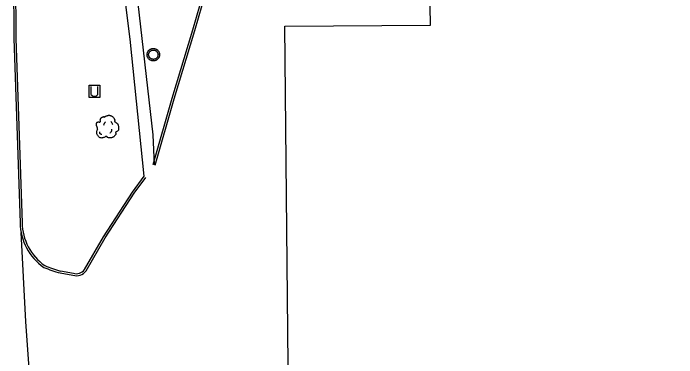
# Model space of a CAD drawing. Extents: x 2145380 to 2156929, y 139568 to 149130.
# Drawn here: x 2150939.7 to 2151138.3, y 144061.9 to 144165.1 of the extents above; entities that cross this region are included whole.
import ezdxf

# ---------------------------------------------------------------- set-up
doc = ezdxf.new("R2010")
doc.units = 0
for name, color, linetype in [('TOPO_Asphalt', 7, 'Continuous'), ('TOPO_Building', 7, 'Continuous'), ('TOPO_Concrete', 7, 'Continuous'), ('TOPO_Curb Back', 7, 'Continuous'), ('TOPO_Misc', 7, 'Continuous'), ('TOPO_Power Pole', 7, 'Continuous'), ('TOPO_Tree', 7, 'Continuous')]:
    doc.layers.add(name, color=color, linetype=linetype)

# ---------------------------------------------------------------- blocks, each defined once
blk = doc.blocks.new('TREE')
at = {"layer": 'TOPO_Tree'}
for points in [[(-3.5, 17.6), (-3.1, 18.3), (-2.6, 18.8), (-1.9, 19.2), (-1, 19.7), (-0.2, 20), (0.7, 20.2), (1.6, 20.5), (2.5, 20.8), (3.4, 20.8), (4.1, 20.7), (4.8, 20.5), (5.5, 20.2), (6.4, 19.9), (7.3, 19.7), (8.2, 19.2), (9.4, 18.4), (10, 17.2), (10.8, 16), (11.2, 15.3), (11.6, 14.6), (11.9, 13.9), (12.2, 13.1), (11.4, 12), (11.9, 11.2), (12, 11), (12.2, 10.9), (12.4, 10.7), (12.9, 10.4), (13.5, 10), (14, 9.7), (14.7, 9.2), (15.4, 8.7), (16.1, 8.1), (16.7, 7.5), (16.9, 6.7), (17.1, 6), (17.6, 4.4), (17.7, 2.8), (17.7, 1.2), (17.7, -0.2), (17.8, -2.2), (16.6, -3), (15.5, -3.8), (14.3, -4.6), (13.2, -5.3)], [(-14.1, -0.4), (-14.2, 0.5), (-14.4, 1.4), (-14.6, 2.3), (-14.8, 3.2), (-15.5, 4), (-15.7, 4.9), (-15.8, 5.6), (-15.7, 6.3), (-15.7, 7), (-15.6, 7.9), (-15.7, 8.8), (-15.1, 9.7), (-14.6, 10.4), (-13.8, 10.5), (-13, 10.7), (-12.2, 11), (-11.1, 10), (-10.4, 10.7), (-9.4, 11.7), (-10.3, 13.3), (-9.8, 14.4), (-9.6, 15.1), (-9.3, 15.9), (-8.8, 16.5), (-8.2, 17.3), (-7.5, 17.7), (-6.7, 18.1), (-6.1, 18.4), (-5.6, 18.6), (-5.1, 18.7), (-4.5, 18.7), (-4, 18.5), (-3.5, 18.1)], [(-4.2, 5.1), (-4.5, 6.1), (-4.3, 7.2), (-3.8, 8.2), (-3.3, 9.3), (-2.7, 10.3), (-1.6, 11)], [(5.9, 11.2), (6.5, 10.7), (7, 10.2), (7.4, 9.5), (7.9, 8.6), (8.3, 7.6), (8.5, 6.6)], [(13.2, -5.3), (13.3, -5.8), (13.4, -6.3), (13.4, -6.7), (13.8, -8.5), (12.2, -10), (10.8, -11.5), (10, -12.3), (9.1, -12.8), (8.2, -13.1), (6, -13.8), (3.3, -13.6), (1.3, -13.1), (0.5, -12.9), (-0.1, -11.4), (-0.8, -11.5), (-2, -11.6), (-3.3, -12.8), (-4.5, -13.1), (-6.1, -13.5), (-7.8, -14), (-9.3, -13.6), (-11.4, -13.1), (-12.8, -11.4), (-14.1, -9.4), (-15.3, -7.3), (-15.6, -5.1), (-15.1, -3), (-14.9, -1.9), (-13.9, -0.8), (-13.5, 0.1)], [(-11.4, -4.5), (-11.5, -5.4), (-11, -6.3), (-10.1, -7.2), (-9.3, -8), (-8.5, -8.3), (-7.7, -8.1)], [(4.8, -6.3), (5.7, -5.7), (6.3, -4.9), (6.8, -3.9), (7.4, -2.8), (7.6, -1.7), (7.5, -0.6)]]:
    blk.add_open_spline(points, degree=3, dxfattribs=at)

msp = doc.modelspace()

# ---------------------------------------------------------------- linework, layer by layer
at = {"layer": 'TOPO_Asphalt'}
msp.add_lwpolyline([(2150945.6, 144041.78), (2150943.45, 144072.68), (2150942.03, 144099.34)], dxfattribs=at)
at = {"layer": 'TOPO_Building'}
msp.add_lwpolyline([(2151028.03, 144261.25), (2151026.8, 144597.19), (2151106.67, 144597.48), (2151107.88, 144265.9), (2151162.47, 144211.25), (2151162.67, 144172.14), (2151163.88, 144172.12), (2151164.17, 144162.02), (2151178.31, 144162.06), (2151179.52, 143991.89), (2151022.38, 143991.01), (2151021.93, 144001.27), (2151000.15, 144000.6), (2150999.79, 144018.8), (2151022.41, 144019.1), (2151020.96, 144161.16), (2151064.57, 144161.48), (2151063.81, 144206.86), (2151028.03, 144261.26)], dxfattribs=at)
at = {"layer": 'TOPO_Concrete'}
for points in [[(2150978.91, 144116.26), (2150974.72, 144157.33), (2150972.93, 144170.84)], [(2150976.61, 144171.56), (2150981.42, 144128.64), (2150981.85, 144119.67)]]:
    msp.add_lwpolyline(points, dxfattribs=at)
at = {"layer": 'TOPO_Curb Back'}
for points in [[(2150981.56, 144119.76), (2150987.27, 144139.64), (2150993.44, 144160.09), (2151001.16, 144186.72), (2151003.61, 144194.3), (2151002.9, 144237.56)], [(2150982.14, 144119.59), (2150987.84, 144139.47), (2150994.01, 144159.92), (2151001.74, 144186.55), (2151004.21, 144194.21), (2151003.5, 144237.57)], [(2150939.68, 144192.73), (2150939.84, 144157.52), (2150941.72, 144102.29)], [(2150940.28, 144192.74), (2150940.44, 144157.53), (2150942.32, 144102.3)], [(2150960.98, 144088.25), (2150966.65, 144098.07), (2150975.4, 144111.47), (2150978.91, 144116.26)], [(2150961.48, 144087.92), (2150967.16, 144097.75), (2150975.89, 144111.13), (2150979.39, 144115.9)], [(2150953.69, 144087.26), (2150957.53, 144086.56)], [(2150953.83, 144087.85), (2150957.67, 144087.15)]]:
    msp.add_lwpolyline(points, dxfattribs=at)
for centre, radius, start, end in [((2150958.27, 144102.55), 16.56, 180.9014, 235.2743), ((2150958.27, 144102.55), 15.96, 180.882, 235.043), ((2150965.82, 144130.13), 44.55, 247.5999, 254.2063), ((2150965.82, 144130.13), 43.95, 247.6849, 254.169), ((2150958.53, 144090.09), 3.66, 254.2402, 323.6857), ((2150958.53, 144090.09), 3.06, 253.7296, 323.0963)]:
    msp.add_arc(centre, radius, start, end, dxfattribs=at)
at = {"layer": 'TOPO_Misc'}
for p, q in [((2150962.94, 144143.1), (2150962.94, 144140.69)), ((2150965.02, 144140.7), (2150965.02, 144143.11))]:
    msp.add_line(p, q, dxfattribs=at)
msp.add_lwpolyline([(2150962.36, 144139.78), (2150962.36, 144143.55), (2150965.62, 144143.55), (2150965.62, 144139.78), (2150962.36, 144139.78)], dxfattribs=at)
msp.add_arc((2150963.98, 144141.51), 1.32, 218.3412, 322.0625, dxfattribs=at)
at = {"layer": 'TOPO_Power Pole'}
for points in [[(2150979.74, 144152.65), (2150979.75, 144152.78), (2150979.76, 144152.91), (2150979.78, 144153.03), (2150979.82, 144153.16), (2150979.86, 144153.29), (2150979.91, 144153.41), (2150979.97, 144153.53), (2150980.03, 144153.65), (2150980.11, 144153.76), (2150980.19, 144153.86), (2150980.28, 144153.96), (2150980.38, 144154.05), (2150980.48, 144154.13), (2150980.59, 144154.21), (2150980.7, 144154.28), (2150980.82, 144154.34), (2150980.94, 144154.39), (2150981.06, 144154.43), (2150981.2, 144154.47), (2150981.33, 144154.49), (2150981.46, 144154.51), (2150981.59, 144154.51), (2150981.72, 144154.51), (2150981.85, 144154.5), (2150981.98, 144154.48), (2150982.1, 144154.45), (2150982.24, 144154.41), (2150982.35, 144154.36), (2150982.48, 144154.31), (2150982.6, 144154.24), (2150982.7, 144154.17), (2150982.81, 144154.09), (2150982.9, 144154), (2150983, 144153.91), (2150983.09, 144153.8), (2150983.16, 144153.69), (2150983.23, 144153.58), (2150983.3, 144153.47), (2150983.35, 144153.34), (2150983.4, 144153.22), (2150983.43, 144153.09), (2150983.46, 144152.96), (2150983.47, 144152.83), (2150983.48, 144152.7), (2150983.48, 144152.57), (2150983.47, 144152.44), (2150983.45, 144152.31), (2150983.42, 144152.18), (2150983.39, 144152.05), (2150983.34, 144151.93), (2150983.28, 144151.81), (2150983.23, 144151.69), (2150983.15, 144151.58), (2150983.07, 144151.47), (2150982.98, 144151.37), (2150982.89, 144151.28), (2150982.79, 144151.2), (2150982.68, 144151.11), (2150982.57, 144151.04), (2150982.46, 144150.98), (2150982.34, 144150.92), (2150982.21, 144150.87), (2150982.08, 144150.84), (2150981.96, 144150.81), (2150981.83, 144150.79), (2150981.7, 144150.78), (2150981.57, 144150.78), (2150981.44, 144150.79), (2150981.31, 144150.8), (2150981.17, 144150.83), (2150981.05, 144150.86), (2150980.93, 144150.91), (2150980.8, 144150.96), (2150980.68, 144151.03), (2150980.57, 144151.09), (2150980.46, 144151.17), (2150980.36, 144151.26), (2150980.27, 144151.35), (2150980.18, 144151.45), (2150980.1, 144151.56), (2150980.02, 144151.66), (2150979.96, 144151.77), (2150979.9, 144151.9), (2150979.85, 144152.02), (2150979.81, 144152.15), (2150979.78, 144152.27), (2150979.76, 144152.41), (2150979.75, 144152.54), (2150979.74, 144152.65)], [(2150980.21, 144152.65), (2150980.21, 144152.76), (2150980.23, 144152.87), (2150980.25, 144152.98), (2150980.29, 144153.09), (2150980.33, 144153.2), (2150980.38, 144153.31), (2150980.44, 144153.4), (2150980.5, 144153.5), (2150980.57, 144153.58), (2150980.65, 144153.66), (2150980.74, 144153.75), (2150980.84, 144153.81), (2150980.93, 144153.87), (2150981.04, 144153.92), (2150981.14, 144153.96), (2150981.25, 144154), (2150981.36, 144154.02), (2150981.47, 144154.05), (2150981.59, 144154.05), (2150981.7, 144154.05), (2150981.81, 144154.04), (2150981.93, 144154.01), (2150982.04, 144153.98), (2150982.14, 144153.94), (2150982.25, 144153.9), (2150982.35, 144153.84), (2150982.44, 144153.77), (2150982.54, 144153.7), (2150982.62, 144153.63), (2150982.69, 144153.54), (2150982.76, 144153.44), (2150982.82, 144153.35), (2150982.88, 144153.25), (2150982.93, 144153.14), (2150982.96, 144153.03), (2150982.99, 144152.92), (2150983, 144152.81), (2150983.01, 144152.7), (2150983.01, 144152.59), (2150983, 144152.48), (2150982.98, 144152.36), (2150982.96, 144152.25), (2150982.92, 144152.14), (2150982.87, 144152.04), (2150982.82, 144151.94), (2150982.76, 144151.84), (2150982.69, 144151.75), (2150982.61, 144151.66), (2150982.53, 144151.58), (2150982.44, 144151.51), (2150982.34, 144151.45), (2150982.25, 144151.39), (2150982.13, 144151.34), (2150982.03, 144151.31), (2150981.91, 144151.28), (2150981.8, 144151.26), (2150981.69, 144151.25), (2150981.59, 144151.25), (2150981.47, 144151.26), (2150981.36, 144151.27), (2150981.24, 144151.29), (2150981.13, 144151.33), (2150981.03, 144151.37), (2150980.93, 144151.42), (2150980.83, 144151.49), (2150980.74, 144151.56), (2150980.65, 144151.63), (2150980.57, 144151.71), (2150980.49, 144151.8), (2150980.43, 144151.9), (2150980.38, 144151.99), (2150980.33, 144152.1), (2150980.28, 144152.21), (2150980.25, 144152.32), (2150980.23, 144152.43), (2150980.21, 144152.54), (2150980.21, 144152.65)]]:
    msp.add_lwpolyline(points, dxfattribs=at)

# ---------------------------------------------------------------- block references
at = {"layer": 'TOPO_Tree', "xscale": 0.19685000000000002, "yscale": 0.19685000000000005}
msp.add_blockref('TREE', (2150967.7, 144130.41), dxfattribs=at)

doc.saveas('drawing.dxf')
